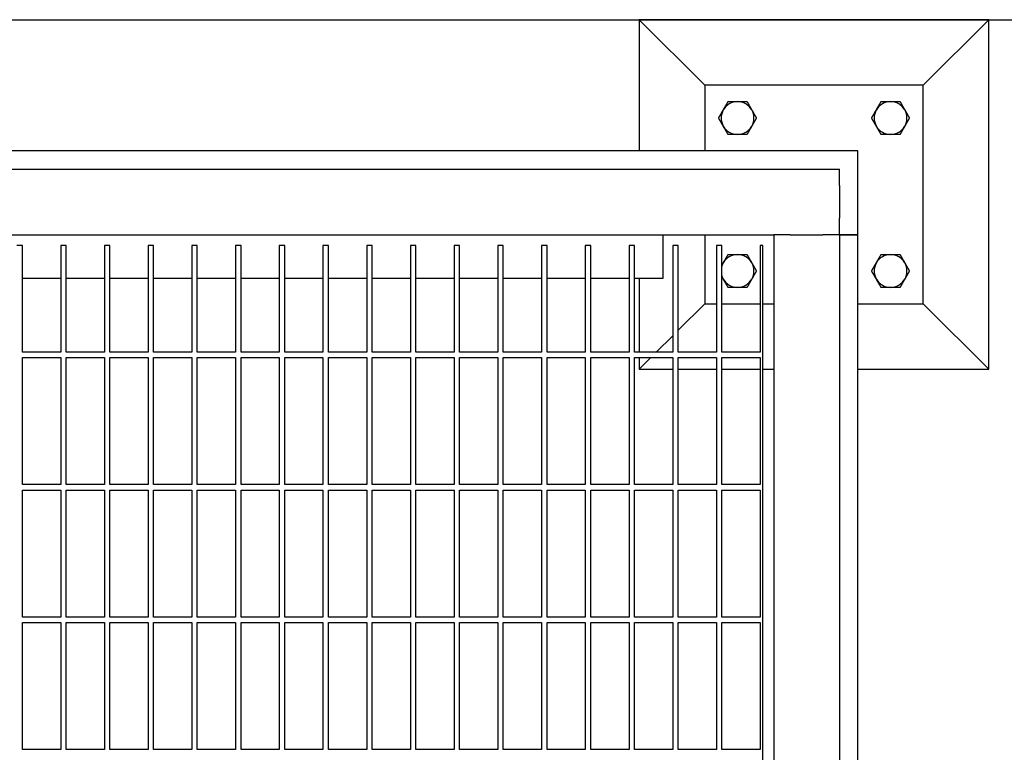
# Model space of a CAD drawing. Header units: inches. Extents: x 24 to 1128, y -94 to 748.
# Tile 542 of 546: x 719 to 742, y 589 to 606. Entities that reach past the tile are written whole.
import ezdxf

# ---------------------------------------------------------------- set-up
doc = ezdxf.new("R2010")
doc.units = ezdxf.units.IN
doc.header["$LTSCALE"] = 32
doc.header["$MEASUREMENT"] = 0
doc.layers.add('Dimension (ANSI)', color=7, linetype='Continuous', lineweight=25)
doc.layers.add('Visible (ANSI)', color=7, linetype='Continuous', lineweight=30)
doc.styles.add('Note Text (ANSI)', font='tahoma.ttf')
doc.dimstyles.new('Architectural (ANSI)', dxfattribs={"dimscale": 32, "dimtxt": 0.125, "dimasz": 0.098425, "dimexe": 0.125, "dimexo": 0.0625, "dimgap": 0.031496, "dimtad": 0, "dimtih": 1, "dimtoh": 1, "dimdec": 4, "dimrnd": 1e-08, "dimzin": 3, "dimdsep": 46, "dimlunit": 4, "dimtxsty": 'Note Text (ANSI)', "dimcen": 0.09, "dimdle": 0.393701, "dimclrd": 256, "dimclre": 256, "dimclrt": 256, "dimadec": 0, "dimazin": 3, "dimtfac": 0.96, "dimtofl": 0, "dimtmove": 0, "dimatfit": 3, "dimfxl": 1, "dimfrac": 2, "dimtolj": 1, "dimtzin": 12, "dimlwd": -1, "dimlwe": -1, "dimarcsym": 0})

# ---------------------------------------------------------------- blocks, each defined once
blk = doc.blocks.new('*D17')
at = {"layer": 'Defpoints', "color": 0, "transparency": 16777216}
for p in [(692.915, 606.059), (692.915, 480.059), (781.117, 480.059)]:
    blk.add_point(p, dxfattribs=at)
at = {"layer": 'Dimension (ANSI)', "transparency": 16777216}
for p, q in [((694.915, 606.059), (785.117, 606.059)), ((781.117, 602.909), (781.117, 543.149)), ((781.117, 483.209), (781.117, 536.969)), ((694.915, 480.059), (785.117, 480.059))]:
    blk.add_line(p, q, dxfattribs=at)
for points in [[(780.592, 602.909), (781.642, 602.909), (781.117, 606.059)], [(780.592, 483.209), (781.642, 483.209), (781.117, 480.059)]]:
    blk.add_solid(points, dxfattribs=at)
at = {"layer": 'Dimension (ANSI)', "transparency": 16777216, "insert": (774.385, 542.141), "char_height": 4, "attachment_point": 1, "style": 'Note Text (ANSI)'}
blk.add_mtext('\\A1;10\'-6"', dxfattribs=at)

msp = doc.modelspace()

# ---------------------------------------------------------------- linework, layer by layer
at = {"layer": 'Visible (ANSI)'}
for p, q in [((741.16529, 606.05891), (733.16529, 606.05891)), ((734.66529, 604.55891), (733.16529, 606.05891)), ((733.16529, 606.05891), (733.16529, 603.05891)), ((739.66529, 604.55891), (741.16529, 606.05891)), ((741.16529, 598.05891), (741.16529, 606.05891)), ((734.66529, 604.55891), (734.66529, 603.05891)), ((739.66529, 604.55891), (734.66529, 604.55891)), ((739.66529, 599.55891), (739.66529, 604.55891)), ((738.16529, 603.05891), (705.40183, 603.05891)), ((738.16529, 601.13891), (738.16529, 603.05891)), ((698.24529, 602.63891), (737.74529, 602.63891)), ((737.74529, 602.26391), (737.74529, 602.63891)), ((737.74529, 602.26391), (737.74529, 601.51391)), ((737.74529, 601.13891), (737.74529, 601.51391)), ((698.24529, 601.13891), (736.24529, 601.13891)), ((733.70529, 601.13891), (733.70529, 600.13891)), ((734.66529, 601.13891), (734.66529, 599.55891)), ((736.24529, 601.13891), (736.24529, 534.13891)), ((736.62029, 601.13891), (736.24529, 601.13891)), ((736.62029, 601.13891), (737.37029, 601.13891)), ((737.74529, 601.13891), (737.37029, 601.13891)), ((738.16529, 601.13891), (737.74529, 601.13891)), ((737.74529, 601.13891), (738.16529, 601.13891)), ((737.74529, 601.13891), (737.74529, 534.88891)), ((738.16529, 534.88891), (738.16529, 601.13891)), ((719.05779, 600.88891), (718.93279, 600.88891)), ((719.05779, 598.45141), (719.05779, 600.88891)), ((720.05779, 600.88891), (719.93279, 600.88891)), ((719.93279, 600.88891), (719.93279, 598.45141)), ((720.05779, 598.45141), (720.05779, 600.88891)), ((721.05779, 600.88891), (720.93279, 600.88891)), ((720.93279, 600.88891), (720.93279, 598.45141)), ((721.05779, 598.45141), (721.05779, 600.88891)), ((722.05779, 600.88891), (721.93279, 600.88891)), ((721.93279, 600.88891), (721.93279, 598.45141)), ((722.05779, 598.45141), (722.05779, 600.88891)), ((723.05779, 600.88891), (722.93279, 600.88891)), ((722.93279, 600.88891), (722.93279, 598.45141)), ((723.05779, 598.45141), (723.05779, 600.88891)), ((724.05779, 600.88891), (723.93279, 600.88891)), ((723.93279, 600.88891), (723.93279, 598.45141)), ((724.05779, 598.45141), (724.05779, 600.88891)), ((725.05779, 600.88891), (724.93279, 600.88891)), ((724.93279, 600.88891), (724.93279, 598.45141)), ((725.05779, 598.45141), (725.05779, 600.88891)), ((726.05779, 600.88891), (725.93279, 600.88891)), ((725.93279, 600.88891), (725.93279, 598.45141)), ((726.05779, 598.45141), (726.05779, 600.88891)), ((727.05779, 600.88891), (726.93279, 600.88891)), ((726.93279, 600.88891), (726.93279, 598.45141)), ((727.05779, 598.45141), (727.05779, 600.88891)), ((728.05779, 600.88891), (727.93279, 600.88891)), ((727.93279, 600.88891), (727.93279, 598.45141)), ((728.05779, 598.45141), (728.05779, 600.88891)), ((729.05779, 600.88891), (728.93279, 600.88891)), ((728.93279, 600.88891), (728.93279, 598.45141)), ((729.05779, 598.45141), (729.05779, 600.88891)), ((730.05779, 600.88891), (729.93279, 600.88891)), ((729.93279, 600.88891), (729.93279, 598.45141)), ((730.05779, 598.45141), (730.05779, 600.88891)), ((731.05779, 600.88891), (730.93279, 600.88891)), ((730.93279, 600.88891), (730.93279, 598.45141)), ((731.05779, 598.45141), (731.05779, 600.88891)), ((732.05779, 600.88891), (731.93279, 600.88891)), ((731.93279, 600.88891), (731.93279, 598.45141)), ((732.05779, 598.45141), (732.05779, 600.88891)), ((733.05779, 600.88891), (732.93279, 600.88891)), ((732.93279, 600.88891), (732.93279, 598.45141)), ((733.05779, 598.45141), (733.05779, 600.88891)), ((734.05779, 600.88891), (733.93279, 600.88891)), ((733.93279, 600.88891), (733.93279, 598.45141)), ((734.05779, 598.45141), (734.05779, 600.88891)), ((735.05779, 600.88891), (734.93279, 600.88891)), ((734.93279, 600.88891), (734.93279, 598.45141)), ((735.05779, 598.45141), (735.05779, 600.88891)), ((735.99529, 600.88891), (735.93279, 600.88891)), ((735.93279, 600.88891), (735.93279, 598.45141)), ((735.99529, 535.52867), (735.99529, 600.88891)), ((719.93279, 600.13891), (719.05779, 600.13891)), ((720.93279, 600.13891), (720.05779, 600.13891)), ((721.93279, 600.13891), (721.05779, 600.13891)), ((722.93279, 600.13891), (722.05779, 600.13891)), ((723.93279, 600.13891), (723.05779, 600.13891)), ((724.93279, 600.13891), (724.05779, 600.13891)), ((725.93279, 600.13891), (725.05779, 600.13891)), ((726.93279, 600.13891), (726.05779, 600.13891)), ((727.93279, 600.13891), (727.05779, 600.13891)), ((728.93279, 600.13891), (728.05779, 600.13891)), ((729.93279, 600.13891), (729.05779, 600.13891)), ((730.93279, 600.13891), (730.05779, 600.13891)), ((731.93279, 600.13891), (731.05779, 600.13891)), ((732.93279, 600.13891), (732.05779, 600.13891)), ((733.70529, 600.13891), (733.05779, 600.13891)), ((733.16529, 600.13891), (733.16529, 598.45141)), ((734.66529, 599.55891), (734.05779, 598.95141)), ((734.66529, 599.55891), (734.93279, 599.55891)), ((735.05779, 599.55891), (735.93279, 599.55891)), ((735.99529, 599.55891), (736.24529, 599.55891)), ((738.16529, 599.55891), (739.66529, 599.55891)), ((739.66529, 599.55891), (741.16529, 598.05891)), ((733.93279, 598.82641), (733.55779, 598.45141)), ((719.93279, 598.45141), (719.05779, 598.45141)), ((720.93279, 598.45141), (720.05779, 598.45141)), ((721.93279, 598.45141), (721.05779, 598.45141)), ((722.93279, 598.45141), (722.05779, 598.45141)), ((723.93279, 598.45141), (723.05779, 598.45141)), ((724.93279, 598.45141), (724.05779, 598.45141)), ((725.93279, 598.45141), (725.05779, 598.45141)), ((726.93279, 598.45141), (726.05779, 598.45141)), ((727.93279, 598.45141), (727.05779, 598.45141)), ((728.93279, 598.45141), (728.05779, 598.45141)), ((729.93279, 598.45141), (729.05779, 598.45141)), ((730.93279, 598.45141), (730.05779, 598.45141)), ((731.93279, 598.45141), (731.05779, 598.45141)), ((732.93279, 598.45141), (732.05779, 598.45141)), ((733.93279, 598.45141), (733.05779, 598.45141)), ((734.93279, 598.45141), (734.05779, 598.45141)), ((735.93279, 598.45141), (735.05779, 598.45141)), ((719.05779, 595.42016), (719.05779, 598.32641)), ((719.05779, 598.32641), (719.93279, 598.32641)), ((719.93279, 598.32641), (719.93279, 595.42016)), ((720.05779, 595.42016), (720.05779, 598.32641)), ((720.05779, 598.32641), (720.93279, 598.32641)), ((720.93279, 598.32641), (720.93279, 595.42016)), ((721.05779, 595.42016), (721.05779, 598.32641)), ((721.05779, 598.32641), (721.93279, 598.32641)), ((721.93279, 598.32641), (721.93279, 595.42016)), ((722.05779, 595.42016), (722.05779, 598.32641)), ((722.05779, 598.32641), (722.93279, 598.32641)), ((722.93279, 598.32641), (722.93279, 595.42016)), ((723.05779, 595.42016), (723.05779, 598.32641)), ((723.05779, 598.32641), (723.93279, 598.32641)), ((723.93279, 598.32641), (723.93279, 595.42016)), ((724.05779, 595.42016), (724.05779, 598.32641)), ((724.05779, 598.32641), (724.93279, 598.32641)), ((724.93279, 598.32641), (724.93279, 595.42016)), ((725.05779, 595.42016), (725.05779, 598.32641)), ((725.05779, 598.32641), (725.93279, 598.32641)), ((725.93279, 598.32641), (725.93279, 595.42016)), ((726.05779, 595.42016), (726.05779, 598.32641)), ((726.05779, 598.32641), (726.93279, 598.32641)), ((726.93279, 598.32641), (726.93279, 595.42016)), ((727.05779, 595.42016), (727.05779, 598.32641)), ((727.05779, 598.32641), (727.93279, 598.32641)), ((727.93279, 598.32641), (727.93279, 595.42016)), ((728.05779, 595.42016), (728.05779, 598.32641)), ((728.05779, 598.32641), (728.93279, 598.32641)), ((728.93279, 598.32641), (728.93279, 595.42016)), ((729.05779, 595.42016), (729.05779, 598.32641)), ((729.05779, 598.32641), (729.93279, 598.32641)), ((729.93279, 598.32641), (729.93279, 595.42016)), ((730.05779, 595.42016), (730.05779, 598.32641)), ((730.05779, 598.32641), (730.93279, 598.32641)), ((730.93279, 598.32641), (730.93279, 595.42016)), ((731.05779, 595.42016), (731.05779, 598.32641)), ((731.05779, 598.32641), (731.93279, 598.32641)), ((731.93279, 598.32641), (731.93279, 595.42016)), ((732.05779, 595.42016), (732.05779, 598.32641)), ((732.05779, 598.32641), (732.93279, 598.32641)), ((732.93279, 598.32641), (732.93279, 595.42016)), ((733.05779, 595.42016), (733.05779, 598.32641)), ((733.05779, 598.32641), (733.93279, 598.32641)), ((733.16529, 598.32641), (733.16529, 598.05891)), ((733.43279, 598.32641), (733.16529, 598.05891)), ((733.93279, 598.32641), (733.93279, 595.42016)), ((734.05779, 595.42016), (734.05779, 598.32641)), ((734.05779, 598.32641), (734.93279, 598.32641)), ((734.93279, 598.32641), (734.93279, 595.42016)), ((735.05779, 595.42016), (735.05779, 598.32641)), ((735.05779, 598.32641), (735.93279, 598.32641)), ((735.93279, 598.32641), (735.93279, 595.42016)), ((733.16529, 598.05891), (733.93279, 598.05891)), ((734.05779, 598.05891), (734.93279, 598.05891)), ((735.05779, 598.05891), (735.93279, 598.05891)), ((735.99529, 598.05891), (736.24529, 598.05891)), ((738.16529, 598.05891), (741.16529, 598.05891)), ((719.93279, 595.42016), (719.05779, 595.42016)), ((719.05779, 592.38891), (719.05779, 595.29516)), ((719.05779, 595.29516), (719.93279, 595.29516)), ((719.93279, 595.29516), (719.93279, 592.38891)), ((720.93279, 595.42016), (720.05779, 595.42016)), ((720.05779, 592.38891), (720.05779, 595.29516)), ((720.05779, 595.29516), (720.93279, 595.29516)), ((720.93279, 595.29516), (720.93279, 592.38891)), ((721.93279, 595.42016), (721.05779, 595.42016)), ((721.05779, 592.38891), (721.05779, 595.29516)), ((721.05779, 595.29516), (721.93279, 595.29516)), ((721.93279, 595.29516), (721.93279, 592.38891)), ((722.93279, 595.42016), (722.05779, 595.42016)), ((722.05779, 592.38891), (722.05779, 595.29516)), ((722.05779, 595.29516), (722.93279, 595.29516)), ((722.93279, 595.29516), (722.93279, 592.38891)), ((723.93279, 595.42016), (723.05779, 595.42016)), ((723.05779, 592.38891), (723.05779, 595.29516)), ((723.05779, 595.29516), (723.93279, 595.29516)), ((723.93279, 595.29516), (723.93279, 592.38891)), ((724.93279, 595.42016), (724.05779, 595.42016)), ((724.05779, 592.38891), (724.05779, 595.29516)), ((724.05779, 595.29516), (724.93279, 595.29516)), ((724.93279, 595.29516), (724.93279, 592.38891)), ((725.93279, 595.42016), (725.05779, 595.42016)), ((725.05779, 592.38891), (725.05779, 595.29516)), ((725.05779, 595.29516), (725.93279, 595.29516)), ((725.93279, 595.29516), (725.93279, 592.38891)), ((726.93279, 595.42016), (726.05779, 595.42016)), ((726.05779, 592.38891), (726.05779, 595.29516)), ((726.05779, 595.29516), (726.93279, 595.29516)), ((726.93279, 595.29516), (726.93279, 592.38891)), ((727.93279, 595.42016), (727.05779, 595.42016)), ((727.05779, 592.38891), (727.05779, 595.29516)), ((727.05779, 595.29516), (727.93279, 595.29516)), ((727.93279, 595.29516), (727.93279, 592.38891)), ((728.93279, 595.42016), (728.05779, 595.42016)), ((728.05779, 592.38891), (728.05779, 595.29516)), ((728.05779, 595.29516), (728.93279, 595.29516)), ((728.93279, 595.29516), (728.93279, 592.38891)), ((729.93279, 595.42016), (729.05779, 595.42016)), ((729.05779, 592.38891), (729.05779, 595.29516)), ((729.05779, 595.29516), (729.93279, 595.29516)), ((729.93279, 595.29516), (729.93279, 592.38891)), ((730.93279, 595.42016), (730.05779, 595.42016)), ((730.05779, 592.38891), (730.05779, 595.29516)), ((730.05779, 595.29516), (730.93279, 595.29516)), ((730.93279, 595.29516), (730.93279, 592.38891)), ((731.93279, 595.42016), (731.05779, 595.42016)), ((731.05779, 592.38891), (731.05779, 595.29516)), ((731.05779, 595.29516), (731.93279, 595.29516)), ((731.93279, 595.29516), (731.93279, 592.38891)), ((732.93279, 595.42016), (732.05779, 595.42016)), ((732.05779, 592.38891), (732.05779, 595.29516)), ((732.05779, 595.29516), (732.93279, 595.29516)), ((732.93279, 595.29516), (732.93279, 592.38891)), ((733.93279, 595.42016), (733.05779, 595.42016)), ((733.05779, 592.38891), (733.05779, 595.29516)), ((733.05779, 595.29516), (733.93279, 595.29516)), ((733.93279, 595.29516), (733.93279, 592.38891)), ((734.93279, 595.42016), (734.05779, 595.42016)), ((734.05779, 592.38891), (734.05779, 595.29516)), ((734.05779, 595.29516), (734.93279, 595.29516)), ((734.93279, 595.29516), (734.93279, 592.38891)), ((735.93279, 595.42016), (735.05779, 595.42016)), ((735.05779, 592.38891), (735.05779, 595.29516)), ((735.05779, 595.29516), (735.93279, 595.29516)), ((735.93279, 595.29516), (735.93279, 592.38891)), ((719.93279, 592.38891), (719.05779, 592.38891)), ((720.93279, 592.38891), (720.05779, 592.38891)), ((721.93279, 592.38891), (721.05779, 592.38891)), ((722.93279, 592.38891), (722.05779, 592.38891)), ((723.93279, 592.38891), (723.05779, 592.38891)), ((724.93279, 592.38891), (724.05779, 592.38891)), ((725.93279, 592.38891), (725.05779, 592.38891)), ((726.93279, 592.38891), (726.05779, 592.38891)), ((727.93279, 592.38891), (727.05779, 592.38891)), ((728.93279, 592.38891), (728.05779, 592.38891)), ((729.93279, 592.38891), (729.05779, 592.38891)), ((730.93279, 592.38891), (730.05779, 592.38891)), ((731.93279, 592.38891), (731.05779, 592.38891)), ((732.93279, 592.38891), (732.05779, 592.38891)), ((733.93279, 592.38891), (733.05779, 592.38891)), ((734.93279, 592.38891), (734.05779, 592.38891)), ((735.93279, 592.38891), (735.05779, 592.38891)), ((719.05779, 589.35766), (719.05779, 592.26391)), ((719.05779, 592.26391), (719.93279, 592.26391)), ((719.93279, 592.26391), (719.93279, 589.35766)), ((720.05779, 589.35766), (720.05779, 592.26391)), ((720.05779, 592.26391), (720.93279, 592.26391)), ((720.93279, 592.26391), (720.93279, 589.35766)), ((721.05779, 589.35766), (721.05779, 592.26391)), ((721.05779, 592.26391), (721.93279, 592.26391)), ((721.93279, 592.26391), (721.93279, 589.35766)), ((722.05779, 589.35766), (722.05779, 592.26391)), ((722.05779, 592.26391), (722.93279, 592.26391)), ((722.93279, 592.26391), (722.93279, 589.35766)), ((723.05779, 589.35766), (723.05779, 592.26391)), ((723.05779, 592.26391), (723.93279, 592.26391)), ((723.93279, 592.26391), (723.93279, 589.35766)), ((724.05779, 589.35766), (724.05779, 592.26391)), ((724.05779, 592.26391), (724.93279, 592.26391)), ((724.93279, 592.26391), (724.93279, 589.35766)), ((725.05779, 589.35766), (725.05779, 592.26391)), ((725.05779, 592.26391), (725.93279, 592.26391)), ((725.93279, 592.26391), (725.93279, 589.35766)), ((726.05779, 589.35766), (726.05779, 592.26391)), ((726.05779, 592.26391), (726.93279, 592.26391)), ((726.93279, 592.26391), (726.93279, 589.35766)), ((727.05779, 589.35766), (727.05779, 592.26391)), ((727.05779, 592.26391), (727.93279, 592.26391)), ((727.93279, 592.26391), (727.93279, 589.35766)), ((728.05779, 589.35766), (728.05779, 592.26391)), ((728.05779, 592.26391), (728.93279, 592.26391)), ((728.93279, 592.26391), (728.93279, 589.35766)), ((729.05779, 589.35766), (729.05779, 592.26391)), ((729.05779, 592.26391), (729.93279, 592.26391)), ((729.93279, 592.26391), (729.93279, 589.35766)), ((730.05779, 589.35766), (730.05779, 592.26391)), ((730.05779, 592.26391), (730.93279, 592.26391)), ((730.93279, 592.26391), (730.93279, 589.35766)), ((731.05779, 589.35766), (731.05779, 592.26391)), ((731.05779, 592.26391), (731.93279, 592.26391)), ((731.93279, 592.26391), (731.93279, 589.35766)), ((732.05779, 589.35766), (732.05779, 592.26391)), ((732.05779, 592.26391), (732.93279, 592.26391)), ((732.93279, 592.26391), (732.93279, 589.35766)), ((733.05779, 589.35766), (733.05779, 592.26391)), ((733.05779, 592.26391), (733.93279, 592.26391)), ((733.93279, 592.26391), (733.93279, 589.35766)), ((734.05779, 589.35766), (734.05779, 592.26391)), ((734.05779, 592.26391), (734.93279, 592.26391)), ((734.93279, 592.26391), (734.93279, 589.35766)), ((735.05779, 589.35766), (735.05779, 592.26391)), ((735.05779, 592.26391), (735.93279, 592.26391)), ((735.93279, 592.26391), (735.93279, 589.35766)), ((719.93279, 589.35766), (719.05779, 589.35766)), ((720.93279, 589.35766), (720.05779, 589.35766)), ((721.93279, 589.35766), (721.05779, 589.35766)), ((722.93279, 589.35766), (722.05779, 589.35766)), ((723.93279, 589.35766), (723.05779, 589.35766)), ((724.93279, 589.35766), (724.05779, 589.35766)), ((725.93279, 589.35766), (725.05779, 589.35766)), ((726.93279, 589.35766), (726.05779, 589.35766)), ((727.93279, 589.35766), (727.05779, 589.35766)), ((728.93279, 589.35766), (728.05779, 589.35766)), ((729.93279, 589.35766), (729.05779, 589.35766)), ((730.93279, 589.35766), (730.05779, 589.35766)), ((731.93279, 589.35766), (731.05779, 589.35766)), ((732.93279, 589.35766), (732.05779, 589.35766)), ((733.93279, 589.35766), (733.05779, 589.35766)), ((734.93279, 589.35766), (734.05779, 589.35766)), ((735.93279, 589.35766), (735.05779, 589.35766))]:
    msp.add_line(p, q, dxfattribs=at)
for centre, start, end in [((735.41529, 603.80891), 90, 150), ((735.41529, 603.80891), 30, 90), ((738.91529, 603.80891), 90, 150), ((738.91529, 603.80891), 30, 90), ((735.41529, 603.80891), 150, 210), ((735.41529, 603.80891), 330, 30), ((738.91529, 603.80891), 150, 210), ((738.91529, 603.80891), 330, 30), ((735.41529, 603.80891), 210, 270), ((735.41529, 603.80891), 270, 330), ((738.91529, 603.80891), 210, 270), ((738.91529, 603.80891), 270, 330), ((735.41529, 600.30891), 90, 150), ((735.41529, 600.30891), 30, 90), ((738.91529, 600.30891), 90, 150), ((738.91529, 600.30891), 30, 90), ((735.41529, 600.30891), 150, 162.427054), ((735.41529, 600.30891), 330, 30), ((738.91529, 600.30891), 150, 210), ((738.91529, 600.30891), 330, 30), ((735.41529, 600.30891), 197.572946, 210), ((735.41529, 600.30891), 210, 270), ((735.41529, 600.30891), 270, 330), ((738.91529, 600.30891), 210, 270), ((738.91529, 600.30891), 270, 330)]:
    msp.add_arc(centre, 0.375, start, end, dxfattribs=at)
for points, weights in [([(735.09053, 603.99641), (735.14077, 604.08343), (735.19878, 604.18391)], [1, 1.0379548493, 1]), ([(735.19878, 604.18391), (735.31481, 604.18391), (735.41529, 604.18391)], [1, 1.0379548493, 1]), ([(735.41529, 604.18391), (735.51577, 604.18391), (735.6318, 604.18391)], [1, 1.0379548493, 1]), ([(735.6318, 604.18391), (735.68981, 604.08343), (735.74005, 603.99641)], [1, 1.0379548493, 1]), ([(738.59053, 603.99641), (738.64077, 604.08343), (738.69878, 604.18391)], [1, 1.0379548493, 1]), ([(738.69878, 604.18391), (738.81481, 604.18391), (738.91529, 604.18391)], [1, 1.0379548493, 1]), ([(738.91529, 604.18391), (739.01577, 604.18391), (739.1318, 604.18391)], [1, 1.0379548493, 1]), ([(739.1318, 604.18391), (739.18981, 604.08343), (739.24005, 603.99641)], [1, 1.0379548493, 1]), ([(734.98228, 603.80891), (735.04029, 603.90939), (735.09053, 603.99641)], [1, 1.0379548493, 1]), ([(735.74005, 603.99641), (735.79029, 603.90939), (735.8483, 603.80891)], [1, 1.0379548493, 1]), ([(738.48228, 603.80891), (738.54029, 603.90939), (738.59053, 603.99641)], [1, 1.0379548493, 1]), ([(739.24005, 603.99641), (739.29029, 603.90939), (739.3483, 603.80891)], [1, 1.0379548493, 1]), ([(735.09053, 603.62141), (735.04029, 603.70843), (734.98228, 603.80891)], [1, 1.0379548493, 1]), ([(735.19878, 603.43391), (735.14077, 603.53439), (735.09053, 603.62141)], [1, 1.0379548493, 1]), ([(735.74005, 603.62141), (735.68981, 603.53439), (735.6318, 603.43391)], [1, 1.0379548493, 1]), ([(735.8483, 603.80891), (735.79029, 603.70843), (735.74005, 603.62141)], [1, 1.0379548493, 1]), ([(738.59053, 603.62141), (738.54029, 603.70843), (738.48228, 603.80891)], [1, 1.0379548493, 1]), ([(738.69878, 603.43391), (738.64077, 603.53439), (738.59053, 603.62141)], [1, 1.0379548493, 1]), ([(739.24005, 603.62141), (739.18981, 603.53439), (739.1318, 603.43391)], [1, 1.0379548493, 1]), ([(739.3483, 603.80891), (739.29029, 603.70843), (739.24005, 603.62141)], [1, 1.0379548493, 1]), ([(735.41529, 603.43391), (735.31481, 603.43391), (735.19878, 603.43391)], [1, 1.0379548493, 1]), ([(735.6318, 603.43391), (735.51577, 603.43391), (735.41529, 603.43391)], [1, 1.0379548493, 1]), ([(738.91529, 603.43391), (738.81481, 603.43391), (738.69878, 603.43391)], [1, 1.0379548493, 1]), ([(739.1318, 603.43391), (739.01577, 603.43391), (738.91529, 603.43391)], [1, 1.0379548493, 1]), ([(735.09053, 600.49641), (735.14077, 600.58343), (735.19878, 600.68391)], [1, 1.0379548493, 1]), ([(735.19878, 600.68391), (735.31481, 600.68391), (735.41529, 600.68391)], [1, 1.0379548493, 1]), ([(735.41529, 600.68391), (735.51577, 600.68391), (735.6318, 600.68391)], [1, 1.0379548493, 1]), ([(735.6318, 600.68391), (735.68981, 600.58343), (735.74005, 600.49641)], [1, 1.0379548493, 1]), ([(738.59053, 600.49641), (738.64077, 600.58343), (738.69878, 600.68391)], [1, 1.0379548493, 1]), ([(738.69878, 600.68391), (738.81481, 600.68391), (738.91529, 600.68391)], [1, 1.0379548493, 1]), ([(738.91529, 600.68391), (739.01577, 600.68391), (739.1318, 600.68391)], [1, 1.0379548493, 1]), ([(739.1318, 600.68391), (739.18981, 600.58343), (739.24005, 600.49641)], [1, 1.0379548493, 1]), ([(735.05779, 600.4397), (735.07428, 600.46827), (735.09053, 600.49641)], [1.01638766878, 1.01196693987, 1]), ([(735.74005, 600.49641), (735.79029, 600.40939), (735.8483, 600.30891)], [1, 1.0379548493, 1]), ([(738.48228, 600.30891), (738.54029, 600.40939), (738.59053, 600.49641)], [1, 1.0379548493, 1]), ([(739.24005, 600.49641), (739.29029, 600.40939), (739.3483, 600.30891)], [1, 1.0379548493, 1]), ([(735.8483, 600.30891), (735.79029, 600.20843), (735.74005, 600.12141)], [1, 1.0379548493, 1]), ([(738.59053, 600.12141), (738.54029, 600.20843), (738.48228, 600.30891)], [1, 1.0379548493, 1]), ([(739.3483, 600.30891), (739.29029, 600.20843), (739.24005, 600.12141)], [1, 1.0379548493, 1]), ([(735.09053, 600.12141), (735.07428, 600.14955), (735.05779, 600.17812)], [1, 1.01196693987, 1.01638766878]), ([(735.19878, 599.93391), (735.14077, 600.03439), (735.09053, 600.12141)], [1, 1.0379548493, 1]), ([(735.74005, 600.12141), (735.68981, 600.03439), (735.6318, 599.93391)], [1, 1.0379548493, 1]), ([(738.69878, 599.93391), (738.64077, 600.03439), (738.59053, 600.12141)], [1, 1.0379548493, 1]), ([(739.24005, 600.12141), (739.18981, 600.03439), (739.1318, 599.93391)], [1, 1.0379548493, 1]), ([(735.41529, 599.93391), (735.31481, 599.93391), (735.19878, 599.93391)], [1, 1.0379548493, 1]), ([(735.6318, 599.93391), (735.51577, 599.93391), (735.41529, 599.93391)], [1, 1.0379548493, 1]), ([(738.91529, 599.93391), (738.81481, 599.93391), (738.69878, 599.93391)], [1, 1.0379548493, 1]), ([(739.1318, 599.93391), (739.01577, 599.93391), (738.91529, 599.93391)], [1, 1.0379548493, 1])]:
    msp.add_rational_spline(points, weights, degree=2, dxfattribs=at)

# ---------------------------------------------------------------- dimensions: what is measured, and where the dimension line sits
at = {"layer": 'Dimension (ANSI)'}
dim = msp.add_linear_dim(base=(781.11714, 480.05891), p1=(692.91529, 606.05891), p2=(692.91529, 480.05891), angle=90, dimstyle='Architectural (ANSI)', override={"dimgap": 0.031496, "dimdec": 4, "dimlfac": 1, "dimtol": 0, "dimlim": 0, "dimtp": 0, "dimtm": 0, "dimtdec": 2, "dimatfit": 1}, dxfattribs=at)
dim.commit()
dim.dimension.update_dxf_attribs({"geometry": '*D17', "text_midpoint": (781.11714, 540.05891), "dimtype": 160})

doc.saveas('drawing.dxf')
